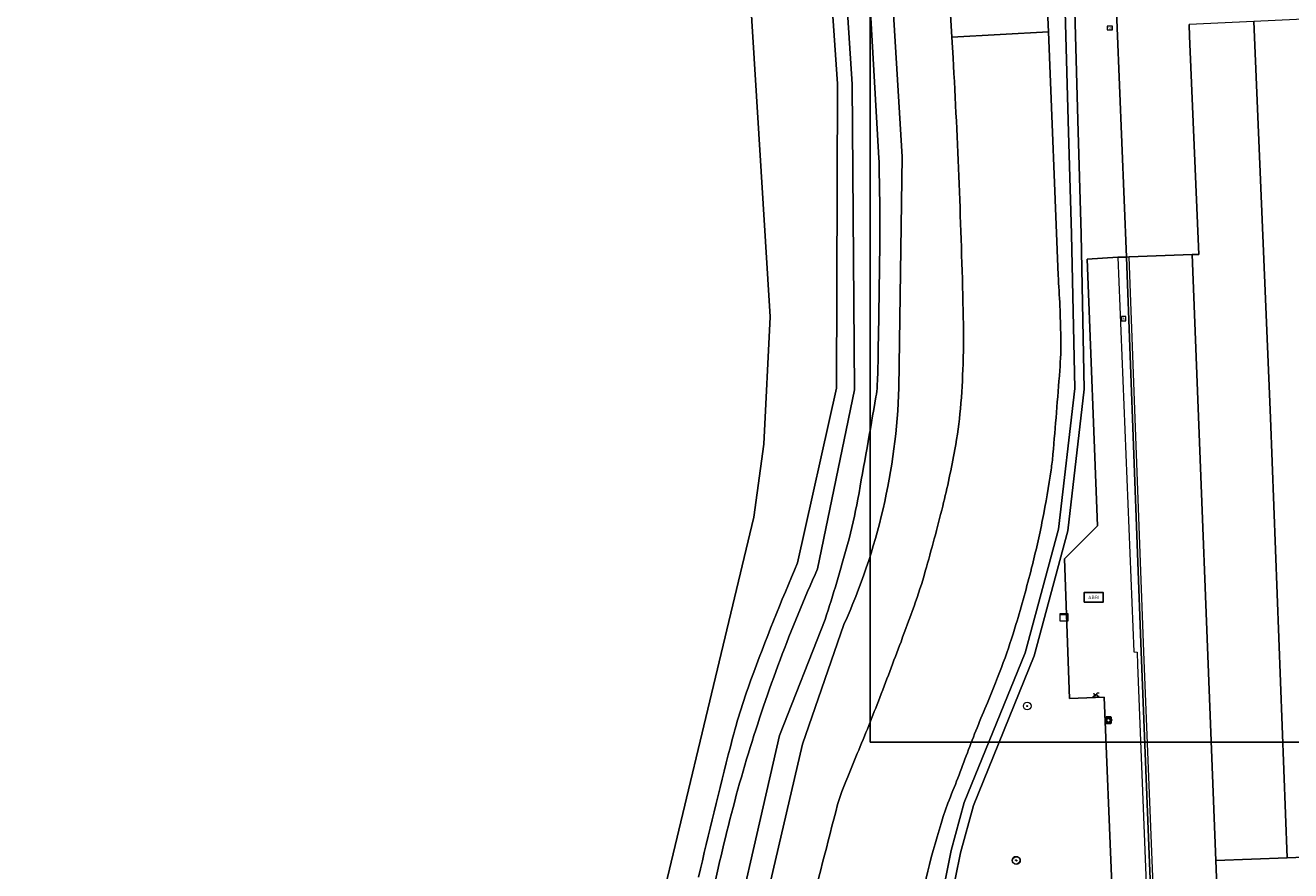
# Model space of a CAD drawing. Header units: metres. Extents: x 152391 to 157968, y 462336 to 467280.
# Tile 327 of 656: x 153722 to 153788, y 465963 to 466007. Entities that reach past the tile are written whole.
import ezdxf
from ezdxf.enums import TextEntityAlignment as Align

# ---------------------------------------------------------------- set-up
doc = ezdxf.new("R2010")
doc.units = ezdxf.units.M
doc.header["$LTSCALE"] = 0.75
doc.layers.get('0').update_dxf_attribs({"lineweight": 25})
doc.layers.get('defpoints').update_dxf_attribs({"lineweight": 25})
for name, color, linetype, lineweight in [('B-WE-GR-BOOM-S', 251, 'Continuous', 25), ('B-WE-GR-GRAS-GV', 251, 'Continuous', 13), ('B-WE-GR-GROENVOORZIENING-GV', 251, 'Continuous', 18), ('B-WE-IE-MEUBILAIR_WEGMEUBILAIR-GV', 251, 'Continuous', 18), ('B-WE-IE-MEUBILAIR_WEGMEUBILAIR-S', 251, 'Continuous', 25), ('B-WE-IE-MEUBILAIR_WEGMEUBILAIR_PAAL-S', 251, 'Continuous', 25), ('B-WE-KL-DATA-S', 90, 'Continuous', 25), ('B-WE-KL-ET_LS_OV_LICHTMAST-S', 251, 'Continuous', 25), ('B-WE-OG-WATER-GV', 251, 'Continuous', 18), ('B-WE-OG-WATER_SLOOT-GV', 251, 'Continuous', 18), ('B-WE-RI-GWA_KOLK-S', 251, 'Continuous', 25), ('B-WE-RI-HWA_GOOT_LIJNGOOT-G', 251, 'Continuous', 18), ('B-WE-VH-VERHARDING_GESLOTEN-GV', 251, 'Continuous', 18), ('B-WE-VH-VERHARDING_OPEN-GV', 251, 'Continuous', 18), ('B-WE-VW-HALTEPAAL-S', 251, 'Continuous', 25)]:
    doc.layers.add(name, color=color, linetype=linetype, lineweight=lineweight)
doc.styles.add('NLCS-ISO', font='isocpeur.ttf')

# ---------------------------------------------------------------- blocks, each defined once
blk = doc.blocks.new('SKL-DATA_KAST-SO')
at = {"color": 0, "linetype": 'ByBlock', "lineweight": 18}
for points in [[(-2, 2), (2, 2), (2, 1.68), (-2, 1.68)], [(-2, 1.52), (2, 1.52), (2, -2), (-2, -2)]]:
    blk.add_lwpolyline(points, close=True, dxfattribs=at)
blk = doc.blocks.new('SKL-ET_OV_LICHTMAST-SO')
at = {"color": 0, "linetype": 'ByBlock', "lineweight": 18}
for points in [[(-1.25, 0), (-2, 0)], [(-1.41, 1.41), (-0.88, 0.88)], [(0, 2), (0, 1.25)], [(0.88, 0.88), (1.41, 1.41)], [(2, 0), (1.25, 0)], [(-1.41, -1.41), (-0.88, -0.88)], [(0, -1.25), (0, -2)], [(0.88, -0.88), (1.41, -1.41)]]:
    blk.add_lwpolyline(points, dxfattribs=at)
blk.add_circle((0, 0), 1, dxfattribs=at)
blk = doc.blocks.new('SIE-WEG_PAAL_HECTOMETERPAAL-SO')
at = {"color": 0, "linetype": 'ByBlock', "lineweight": 18}
blk.add_lwpolyline([(-1.44375, -0.94375), (1.44375, -0.94375), (1.44375, 0.94375), (-1.44375, 0.94375)], close=True, dxfattribs=at)
at = {"color": 0, "linetype": 'ByBlock', "lineweight": 18, "style": 'NLCS-ISO'}
blk.add_text('hm', height=1.5, dxfattribs=at).set_placement((0, 0), align=Align.MIDDLE_CENTER)
at = {"style": 'NLCS-ISO'}
blk.add_attdef('WAARDE', (2.13125, -1.69375), '', height=1.5, dxfattribs=at)
blk = doc.blocks.new('SRI-KOLK-SO')
at = {"color": 0, "linetype": 'ByBlock', "lineweight": 18}
blk.add_lwpolyline([(-1.125, -1.125), (1.125, -1.125), (1.125, 1.125), (-1.125, 1.125)], close=True, dxfattribs=at)
at = {"color": 0, "linetype": 'ByBlock', "lineweight": 18, "style": 'NLCS-ISO'}
blk.add_text('k', height=1.5, dxfattribs=at).set_placement((0, 0), align=Align.MIDDLE_CENTER)
blk = doc.blocks.new('SIE-WEG_ABRI-SO')
blk.add_lwpolyline([(-5, -2.5), (5, -2.5), (5, 2.5), (-5, 2.5)], close=True)
at = {"style": 'NLCS-ISO'}
blk.add_text('ABRI', height=1.8, dxfattribs=at).set_placement((0, 0), align=Align.MIDDLE_CENTER)
blk = doc.blocks.new('SIE-WEG_FIETSENREK-SO')
at = {"color": 0, "linetype": 'ByBlock', "lineweight": 18}
for points in [[(-1.5, -1.35), (-1.5, -0.54), (-0.73, -0.28), (-0.73, 0.53), (-1.5, 0.79)], [(-0.3, -0.45), (0.6, 1.35), (1.5, 1.35)], [(1.05, -0.45), (0.21, 0.58)], [(1.05, -0.45), (1.5, -0.45)]]:
    blk.add_lwpolyline(points, dxfattribs=at)
blk.add_circle((-0.3, -0.45), 0.9, dxfattribs=at)
blk = doc.blocks.new('SGR-BOOM_01-SO')
at = {"linetype": 'ByBlock', "lineweight": 18}
h = blk.add_hatch(color=0, dxfattribs=at)
h.dxf.hatch_style = 1
edge = h.paths.add_edge_path()
edge.add_arc((0, 0), 0.25, 0, 360)
at = {"color": 0, "linetype": 'ByBlock', "lineweight": 18}
for radius in [2, 0.25]:
    blk.add_circle((0, 0), radius, dxfattribs=at)
blk = doc.blocks.new('SVW-HALTEPAAL-SO')
for p, q in [((-1.29, 1.06), (1.29, 1.06)), ((-1.29, -1.06), (1.29, -1.06))]:
    blk.add_line(p, q)
blk.add_lwpolyline([(-1.09, -1.76), (1.09, -1.76, 0.414214), (1.29, -1.56), (1.29, 1.56, 0.414214), (1.09, 1.76), (-1.09, 1.76, 0.414214), (-1.29, 1.56), (-1.29, -1.56, 0.414214)], format="xyb", close=True)
at = {"lineweight": 18, "style": 'NLCS-ISO'}
blk.add_text('h', height=1.8, dxfattribs=at).set_placement((0.02, 0.01), align=Align.MIDDLE_CENTER)

msp = doc.modelspace()

# ---------------------------------------------------------------- linework, layer by layer
at = {"layer": 'B-WE-GR-GRAS-GV'}
msp.add_lwpolyline([(153719.284, 465945.151), (153723.027, 465945.291), (153723.102, 465945.294), (153724.692, 465945.354), (153729.88, 465945.549), (153729.888, 465945.549), (153729.98, 465945.553), (153730.783, 465945.583), (153731.564, 465945.612), (153742.14, 465946.009), (153747.396, 465946.047), (153747.394, 465946.079), (153747.596, 465946.086), (153747.618, 465947.294), (153751.093, 465947.733), (153751.92, 465948.255), (153753.914, 465955.232), (153760.141, 465981.2), (153760.659, 465985.007), (153760.99, 465991.676), (153759.449, 466016.725)], dxfattribs=at)
at = {"layer": 'B-WE-GR-GROENVOORZIENING-GV'}
for points in [[(153728.764, 466387.608), (153732.218, 466364.81), (153737.728, 466326.264), (153741.24, 466301.364), (153741.295, 466300.973), (153755.154, 466202.723), (153755.264, 466201.925), (153763.528, 466142.007), (153764.721, 466133.17), (153765.31, 466128.58), (153766.933, 466115.446), (153767.15, 466113.582), (153767.344, 466111.714), (153767.713, 466107.768), (153768.061, 466103.787), (153768.135, 466102.941), (153770.516, 466075.607), (153772.759, 466047.928), (153774.684, 466020.87), (153775.444, 466008.85), (153775.536, 466006.579), (153776.049, 465993.841)], [(153768.447, 465958.43), (153769.4, 465958.469), (153769.407, 465958.556), (153770.457, 465963.767), (153771.143, 465966.28), (153774.323, 465974.105), (153776.069, 465980.574), (153776.913, 465987.921), (153776.749, 465995.988), (153776.579, 466001.934), (153776.379, 466008.909), (153776.255, 466013.248), (153774.943, 466033.155), (153773.801, 466047.869), (153772.512, 466063.734), (153770.79, 466084.869)], [(153770.559, 466005.209), (153770.496, 466006.283), (153769.668, 466020.335), (153769.353, 466025.132), (153765.706, 466073.456), (153765.369, 466077.435), (153762.3, 466082.634), (153760.162, 466082.672), (153759.887, 466082.677), (153754.028, 466082.781), (153755.249, 466068.412), (153755.251, 466068.383), (153757.123, 466045.839), (153759.259, 466019.178), (153760.74, 466019.112)], [(153762.43, 465978.813), (153764.458, 465987.947), (153764.514, 466003.859), (153763.543, 466018.028), (153762.109, 466038.953), (153758.789, 466076.213), (153759.041, 466077.997), (153760.558, 466078.095), (153761.398, 466078.149), (153762.484, 466077.438), (153763.495, 466063.135), (153766.134, 466029.062), (153767.896, 466000.042), (153767.727, 465987.951)], [(153760.837, 466016.987), (153759.427, 466017.069), (153759.449, 466016.725), (153760.99, 465991.676), (153760.659, 465985.007), (153760.141, 465981.2), (153753.914, 465955.232), (153751.92, 465948.255), (153751.093, 465947.733), (153747.618, 465947.294), (153747.596, 465946.086), (153747.394, 465946.079), (153747.396, 465946.047)], [(153776.879, 466008.923), (153777.079, 466001.949), (153777.249, 465996.001), (153777.413, 465987.898), (153776.561, 465980.48), (153774.797, 465973.945), (153771.617, 465966.12), (153770.943, 465963.651), (153769.904, 465958.49), (153774.934, 465958.695), (153774.806, 465961.802), (153778.855, 465961.993), (153778.446, 465971.795), (153776.639, 465971.715), (153776.376, 465979.027), (153778.112, 465980.744), (153777.558, 465994.683), (153779.168, 465994.782), (153779.615, 465994.794), (153779.133, 466006.787), (153778.975, 466010.73)], [(153776.379, 466008.909), (153776.579, 466001.934), (153776.749, 465995.988), (153776.913, 465987.921), (153776.069, 465980.574), (153774.323, 465974.105), (153771.143, 465966.28), (153770.457, 465963.767), (153769.407, 465958.556), (153769.4, 465958.469), (153769.904, 465958.49), (153770.943, 465963.651), (153771.617, 465966.12), (153774.797, 465973.945), (153776.561, 465980.48), (153777.413, 465987.898), (153777.249, 465996.001), (153777.079, 466001.949), (153776.879, 466008.923)], [(153764.85, 465975.581), (153762.688, 465969.323), (153759.884, 465957.284), (153759.435, 465955.358), (153758.929, 465949.149)]]:
    msp.add_lwpolyline(points, dxfattribs=at)
for points in [[(153770.872, 465998.619, 0.003497), (153770.559, 466005.209)], [(153771.084, 465992.002, 0.004232), (153770.872, 465998.619)], [(153776.049, 465993.841, -0.012721), (153776.186, 465990.617)], [(153771.078, 465989.203, 0.012862), (153771.084, 465992.002)], [(153776.186, 465990.617, -0.023931), (153776.134, 465988.861)], [(153770.94, 465986.868, 0.01544), (153771.078, 465989.203)], [(153776.134, 465988.861, -0.00297), (153775.775, 465984.486)], [(153767.727, 465987.951, -0.097751), (153764.85, 465975.581)], [(153770.651, 465984.734, 0.022002), (153770.94, 465986.868)], [(153770.014, 465981.773, 0.015796), (153770.651, 465984.734)], [(153775.775, 465984.486, -0.014828), (153775.681, 465983.672)], [(153775.681, 465983.672, -0.013038), (153775.235, 465981.075)], [(153769.104, 465978.372, 0.008892), (153770.014, 465981.773)], [(153775.235, 465981.075, -0.012998), (153774.662, 465978.544)], [(153759.992, 465972.702, -0.014394), (153762.43, 465978.813)], [(153774.662, 465978.544, -0.010535), (153773.845, 465975.591)], [(153768.517, 465976.55, 0.016022), (153769.104, 465978.372)], [(153767.834, 465974.687, 0.003833), (153768.517, 465976.55)], [(153773.845, 465975.591, -0.015264), (153773.183, 465973.606)], [(153766.654, 465971.583, 0.001903), (153767.834, 465974.687)], [(153773.183, 465973.606, -0.011869), (153772.35, 465971.496)], [(153758.914, 465969.2, -0.025723), (153759.992, 465972.702)], [(153765.471, 465968.662, 0.008425), (153766.654, 465971.583)], [(153772.35, 465971.496, 0.009749), (153771.302, 465968.879)], [(153757.247, 465962.385, -0.003354), (153758.914, 465969.2)], [(153764.649, 465966.589, -0.011823), (153765.471, 465968.662)], [(153771.302, 465968.879, -0.009075), (153770.28, 465966.246)], [(153764.519, 465966.173, -0.024637), (153764.649, 465966.589)], [(153762.973, 465960.105, -0.002324), (153764.519, 465966.173)], [(153770.28, 465966.246, 0.035207), (153768.758, 465960.513)]]:
    msp.add_lwpolyline(points, format="xyb", dxfattribs=at)
at = {"layer": 'B-WE-IE-MEUBILAIR_WEGMEUBILAIR-GV'}
msp.add_lwpolyline([(153779.615, 465994.794), (153779.168, 465994.782), (153780.014, 465974.151), (153780.187, 465974.14), (153780.192, 465973.472), (153780.894, 465955.838), (153781.113, 465955.852), (153780.824, 465963.122), (153780.384, 465974.16)], close=True, dxfattribs=at)
at = {"layer": 'B-WE-OG-WATER-GV'}
for points in [[(153766.682, 465999.962), (153765.009, 466029.374), (153762.282, 466062.878), (153761.177, 466077.09), (153760.377, 466076.992), (153759.978, 466076.943), (153762.99, 466038.955), (153764.352, 466018.061), (153765.279, 466003.834), (153765.409, 465987.861), (153763.472, 465978.5)], [(153757.562, 465949.391), (153758.256, 465955.697), (153761.477, 465969.783), (153763.868, 465975.846)]]:
    msp.add_lwpolyline(points, dxfattribs=at)
for points in [[(153766.731, 465996.899, 0.002943), (153766.682, 465999.962)], [(153766.729, 465995.453, 0.005532), (153766.731, 465996.899)], [(153766.626, 465988.978, 0.001392), (153766.729, 465995.453)], [(153766.59, 465988.067, 0.011003), (153766.626, 465988.978)], [(153766.524, 465987.493, 0.027906), (153766.59, 465988.067)], [(153765.578, 465982.142, 0.002996), (153766.524, 465987.493)], [(153765.041, 465979.774, 0.020773), (153765.578, 465982.142)], [(153763.868, 465975.846, 0.01243), (153765.041, 465979.774)], [(153763.472, 465978.5, 0.015933), (153761.514, 465973.735)], [(153761.514, 465973.735, 0.015962), (153759.86, 465968.857)], [(153759.86, 465968.857, 0.016101), (153758.499, 465963.808)], [(153758.499, 465963.808, 0.015829), (153757.464, 465958.683)]]:
    msp.add_lwpolyline(points, format="xyb", dxfattribs=at)
at = {"layer": 'B-WE-OG-WATER_SLOOT-GV'}
for points in [[(153767.727, 465987.951), (153767.896, 466000.042), (153766.134, 466029.062), (153763.495, 466063.135), (153762.484, 466077.438), (153761.398, 466078.149), (153760.558, 466078.095), (153759.041, 466077.997), (153758.789, 466076.213), (153762.109, 466038.953), (153763.543, 466018.028), (153764.514, 466003.859), (153764.458, 465987.947), (153762.43, 465978.813)], [(153763.472, 465978.5), (153765.409, 465987.861), (153765.279, 466003.834), (153764.352, 466018.061), (153762.99, 466038.955), (153759.978, 466076.943), (153760.377, 466076.992), (153761.177, 466077.09), (153762.282, 466062.878), (153765.009, 466029.374), (153766.682, 465999.962)], [(153763.868, 465975.846), (153761.477, 465969.783), (153758.256, 465955.697), (153757.562, 465949.391)], [(153758.929, 465949.149), (153759.435, 465955.358), (153759.884, 465957.284), (153762.688, 465969.323), (153764.85, 465975.581)]]:
    msp.add_lwpolyline(points, dxfattribs=at)
for points in [[(153766.682, 465999.962, -0.002943), (153766.731, 465996.899)], [(153766.731, 465996.899, -0.005532), (153766.729, 465995.453)], [(153766.729, 465995.453, -0.001392), (153766.626, 465988.978)], [(153766.626, 465988.978, -0.011003), (153766.59, 465988.067)], [(153764.85, 465975.581, 0.097751), (153767.727, 465987.951)], [(153766.59, 465988.067, -0.027906), (153766.524, 465987.493)], [(153766.524, 465987.493, -0.002996), (153765.578, 465982.142)], [(153765.578, 465982.142, -0.020773), (153765.041, 465979.774)], [(153765.041, 465979.774, -0.01243), (153763.868, 465975.846)], [(153762.43, 465978.813, 0.014394), (153759.992, 465972.702)], [(153761.514, 465973.735, -0.015933), (153763.472, 465978.5)], [(153759.86, 465968.857, -0.015962), (153761.514, 465973.735)], [(153759.992, 465972.702, 0.025723), (153758.914, 465969.2)], [(153758.914, 465969.2, 0.003354), (153757.247, 465962.385)], [(153758.499, 465963.808, -0.016101), (153759.86, 465968.857)], [(153757.464, 465958.683, -0.015829), (153758.499, 465963.808)]]:
    msp.add_lwpolyline(points, format="xyb", dxfattribs=at)
at = {"layer": 'B-WE-RI-HWA_GOOT_LIJNGOOT-G'}
msp.add_lwpolyline([(153781.263, 465955.859), (153780.534, 465974.166), (153779.765, 465994.8)], dxfattribs=at)
at = {"layer": 'B-WE-VH-VERHARDING_GESLOTEN-GV'}
for points in [[(153775.851, 466103.888), (153771.775, 466103.312), (153773.907, 466086.715), (153775.236, 466075.974), (153775.988, 466059.168), (153776.631, 466050.391), (153778.096, 466022.723), (153778.975, 466010.73), (153779.133, 466006.787), (153779.615, 465994.794), (153779.765, 465994.8), (153783.05, 465994.924), (153783.396, 465994.935), (153782.92, 466006.338), (153782.894, 466006.96)], [(153776.049, 465993.841), (153775.536, 466006.579), (153770.496, 466006.283), (153770.559, 466005.209)], [(153798.638, 465958.511), (153798.524, 465961.401), (153798.438, 465963.773), (153794.544, 465963.629), (153791.249, 465963.507), (153788.029, 465963.388), (153784.288, 465963.25), (153784.571, 465956.025), (153781.113, 465955.852), (153781.443, 465953.049), (153781.545, 465951.415)]]:
    msp.add_lwpolyline(points, dxfattribs=at)
for points in [[(153764.074, 466092.436), (153765.369, 466077.435), (153765.706, 466073.456), (153769.353, 466025.132), (153769.668, 466020.335), (153770.496, 466006.283), (153775.536, 466006.579), (153775.444, 466008.85), (153774.684, 466020.87), (153772.759, 466047.928), (153770.516, 466075.607), (153768.135, 466102.941), (153763.163, 466102.491)], [(153782.894, 466006.96), (153782.92, 466006.338), (153783.396, 465994.935), (153783.05, 465994.924), (153784.288, 465963.25), (153788.029, 465963.388), (153787.144, 465986.393), (153786.28, 466007.116)], [(153791.249, 465963.507), (153789.664, 466006.395), (153789.621, 466007.27), (153786.28, 466007.116), (153787.144, 465986.393), (153788.029, 465963.388)]]:
    msp.add_lwpolyline(points, close=True, dxfattribs=at)
for points in [[(153770.559, 466005.209, -0.003497), (153770.872, 465998.619)], [(153770.872, 465998.619, -0.004232), (153771.084, 465992.002)], [(153776.186, 465990.617, 0.012721), (153776.049, 465993.841)], [(153771.084, 465992.002, -0.012862), (153771.078, 465989.203)], [(153776.134, 465988.861, 0.023931), (153776.186, 465990.617)], [(153771.078, 465989.203, -0.01544), (153770.94, 465986.868)], [(153775.775, 465984.486, 0.00297), (153776.134, 465988.861)], [(153770.94, 465986.868, -0.022002), (153770.651, 465984.734)], [(153770.651, 465984.734, -0.015796), (153770.014, 465981.773)], [(153775.681, 465983.672, 0.014828), (153775.775, 465984.486)], [(153775.235, 465981.075, 0.013038), (153775.681, 465983.672)], [(153770.014, 465981.773, -0.008892), (153769.104, 465978.372)], [(153774.662, 465978.544, 0.012998), (153775.235, 465981.075)], [(153773.845, 465975.591, 0.010535), (153774.662, 465978.544)], [(153769.104, 465978.372, -0.016022), (153768.517, 465976.55)], [(153768.517, 465976.55, -0.003833), (153767.834, 465974.687)], [(153773.183, 465973.606, 0.015264), (153773.845, 465975.591)], [(153767.834, 465974.687, -0.001903), (153766.654, 465971.583)], [(153772.35, 465971.496, 0.011869), (153773.183, 465973.606)], [(153766.654, 465971.583, -0.008425), (153765.471, 465968.662)], [(153771.302, 465968.879, -0.009749), (153772.35, 465971.496)], [(153765.471, 465968.662, 0.011823), (153764.649, 465966.589)], [(153770.28, 465966.246, 0.009075), (153771.302, 465968.879)], [(153764.649, 465966.589, 0.024637), (153764.519, 465966.173)], [(153764.519, 465966.173, 0.002324), (153762.973, 465960.105)], [(153768.758, 465960.513, -0.035207), (153770.28, 465966.246)]]:
    msp.add_lwpolyline(points, format="xyb", dxfattribs=at)
at = {"layer": 'B-WE-VH-VERHARDING_OPEN-GV'}
for points in [[(153780.894, 465955.838), (153781.113, 465955.852), (153780.824, 465963.122), (153780.384, 465974.16), (153779.615, 465994.794), (153779.168, 465994.782), (153777.558, 465994.683), (153778.112, 465980.744), (153776.376, 465979.027), (153776.639, 465971.715), (153778.446, 465971.795), (153778.855, 465961.993), (153774.806, 465961.802), (153774.934, 465958.695), (153769.904, 465958.49), (153769.4, 465958.469), (153768.447, 465958.43), (153768.336, 465957.649), (153768.244, 465957.004), (153779.291, 465957.474), (153779.365, 465955.744)], [(153783.05, 465994.924), (153779.765, 465994.8), (153779.615, 465994.794), (153780.384, 465974.16), (153780.824, 465963.122), (153781.113, 465955.852), (153784.571, 465956.025), (153784.288, 465963.25)]]:
    msp.add_lwpolyline(points, close=True, dxfattribs=at)
at = {"layer": 'defpoints', "flags": 128}
msp.add_lwpolyline([(154354.229, 466622.679), (153766.229, 466622.679), (153766.229, 465969.429), (153876.913, 465969.429), (153876.913, 465974.642), (154204.229, 465974.642), (154204.229, 466273.185), (154210.341, 466273.185), (154210.341, 466287.791), (154354.229, 466287.791)], close=True, dxfattribs=at)

# ---------------------------------------------------------------- block references
at = {"layer": 'B-WE-GR-BOOM-S', "xscale": 0.1, "yscale": 0.1, "zscale": 0.1}
for p in [(153774.431, 465971.325), (153773.845, 465963.266), (153773.871, 465963.248)]:
    msp.add_blockref('SGR-BOOM_01-SO', p, dxfattribs=at)
at = {"layer": 'B-WE-IE-MEUBILAIR_WEGMEUBILAIR-S', "xscale": 0.1, "yscale": 0.1, "zscale": 0.1}
for name, p in [('SIE-WEG_ABRI-SO', (153777.904, 465977.005)), ('SIE-WEG_FIETSENREK-SO', (153778.037, 465971.884))]:
    msp.add_blockref(name, p, dxfattribs=at)
at = {"layer": 'B-WE-IE-MEUBILAIR_WEGMEUBILAIR_PAAL-S', "xscale": 0.1, "yscale": 0.1, "zscale": 0.1}
msp.add_blockref('SIE-WEG_PAAL_HECTOMETERPAAL-SO', (153778.753, 466006.769), dxfattribs=at)
at = {"layer": 'B-WE-KL-DATA-S', "xscale": 0.1, "yscale": 0.1, "zscale": 0.1}
msp.add_blockref('SKL-DATA_KAST-SO', (153776.362, 465975.96), dxfattribs=at)
at = {"layer": 'B-WE-KL-ET_LS_OV_LICHTMAST-S', "xscale": 0.1, "yscale": 0.1, "zscale": 0.1}
msp.add_blockref('SKL-ET_OV_LICHTMAST-SO', (153778.684, 465970.588), dxfattribs=at)
at = {"layer": 'B-WE-RI-GWA_KOLK-S', "xscale": 0.1, "yscale": 0.1, "zscale": 0.1}
msp.add_blockref('SRI-KOLK-SO', (153779.478, 465991.58), dxfattribs=at)
at = {"layer": 'B-WE-VW-HALTEPAAL-S', "xscale": 0.1, "yscale": 0.1, "zscale": 0.1}
msp.add_blockref('SVW-HALTEPAAL-SO', (153778.684, 465970.588), dxfattribs=at)

doc.saveas('drawing.dxf')
